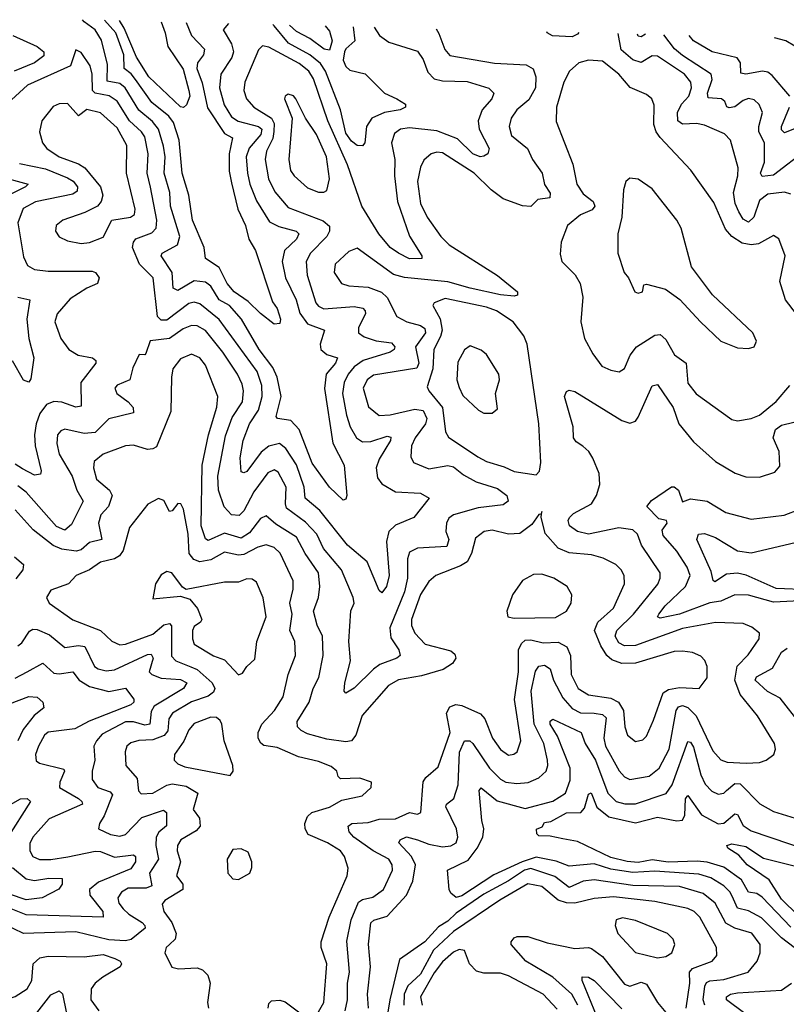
# Model space of a CAD drawing. Extents: x 1552033 to 1694788, y 811965 to 917215.
# Tile 390 of 632: x 1638432 to 1641212, y 911998 to 915572. Entities that reach past the tile are written whole.
import ezdxf

# ---------------------------------------------------------------- set-up
doc = ezdxf.new("R2010")
doc.units = 0

msp = doc.modelspace()

# ---------------------------------------------------------------- linework, layer by layer
at = {"layer": '0CON20XD'}
for points in [[(1639188.7, 915558.4), (1639169.6, 915535), (1639200, 915485), (1639206.8, 915455), (1639201.1, 915435), (1639161.1, 915375), (1639155.9, 915325), (1639172.9, 915262.8), (1639199.7, 915219.7), (1639224.4, 915204.4), (1639297.9, 915185), (1639310, 915175), (1639305.8, 915155), (1639264.5, 915105.5), (1639253.3, 915075), (1639258.2, 915015), (1639266.3, 914975), (1639290.4, 914915), (1639338.2, 914838.2), (1639371.2, 914821.2), (1639434.3, 914805), (1639444.5, 914795), (1639435.8, 914775), (1639392.4, 914735), (1639383, 914695), (1639395.6, 914635), (1639434.5, 914555), (1639447.3, 914507.3), (1639475, 914468.3), (1639536.9, 914445), (1639521.4, 914395), (1639523.4, 914375), (1639545, 914356.7), (1639584.5, 914344.5), (1639576.5, 914325), (1639543.1, 914285), (1639536.6, 914233.4), (1639567, 914035), (1639608.6, 913955), (1639618.1, 913845), (1639615, 913832), (1639605, 913828.1), (1639555.2, 913875.2), (1639492.2, 913962.2), (1639445.2, 914085.2), (1639415, 914117.5), (1639366.7, 914125), (1639361.8, 914131.8), (1639379.6, 914205), (1639365.4, 914275), (1639349.2, 914309.2), (1639299.7, 914375), (1639236.3, 914485), (1639192.4, 914535), (1639155, 914555.2), (1639125.1, 914605.1), (1639105, 914620), (1639065, 914624), (1639005, 914589.5), (1638988.3, 914598.3), (1638984.4, 914655), (1638944.7, 914715.3), (1638948.1, 914725), (1639004.1, 914755), (1639012.6, 914785), (1638979.2, 914895), (1638975.6, 914945), (1638956.1, 915015), (1638959.1, 915075), (1638953.3, 915113.3), (1638935.1, 915175.1), (1638912.9, 915202.9), (1638863.3, 915243.3), (1638814.8, 915325), (1638795, 915340), (1638749.2, 915349.2), (1638749.7, 915409.7), (1638728.2, 915498.2), (1638704.8, 915535), (1638665, 915563.8), (1638660, 915572.2)], [(1639035.8, 915562.4), (1639055.2, 915515.2), (1639102.5, 915465), (1639098, 915445), (1639076.3, 915415), (1639074.5, 915395.5), (1639093.3, 915343.3), (1639112.6, 915252.6), (1639175, 915159.6), (1639203.5, 915143.5), (1639190.9, 915085), (1639191.8, 915021.8), (1639199.6, 914979.6), (1639223, 914885), (1639251, 914825), (1639263.2, 914775), (1639286.7, 914735), (1639348.6, 914548.6), (1639365, 914524), (1639378.1, 914485), (1639375, 914470), (1639355, 914467.5), (1639305, 914505.4), (1639259.8, 914549.8), (1639209, 914585), (1639184, 914615), (1639155, 914673.1), (1639105.9, 914705.9), (1639100.7, 914745), (1639058, 914845), (1639045.5, 914935.5), (1639020.6, 915015), (1639010.2, 915135), (1638989.5, 915199.5), (1638972.6, 915222.6), (1638911.2, 915271.2), (1638851.9, 915355), (1638835.9, 915375.9), (1638810, 915395), (1638809.7, 915445), (1638780.4, 915525), (1638739.7, 915570.1)], [(1638945.1, 915564.8), (1638959.5, 915525), (1638969.5, 915475), (1639025, 915392.5), (1639045.4, 915315), (1639048.2, 915295), (1639036.4, 915263.6), (1639026.2, 915253.8), (1639015, 915255.7), (1638899.8, 915365), (1638855, 915436.2), (1638811, 915541), (1638793.9, 915568.7)], [(1639716.9, 915544.7), (1639736.9, 915515), (1639771, 915491), (1639875, 915458), (1639895, 915427.5), (1639911.8, 915381.8), (1639935, 915357.8), (1639965, 915350.8), (1640055, 915348.4), (1640133.1, 915323.1), (1640151.1, 915305), (1640144.5, 915285), (1640108.9, 915245), (1640093.9, 915205), (1640098, 915175), (1640134.5, 915105), (1640130, 915085), (1640115, 915076.4), (1640101.2, 915075), (1640074.6, 915085), (1640019.2, 915139.2), (1639945, 915168.9), (1639845, 915179.7), (1639813.1, 915175), (1639790.6, 915159.4), (1639780.2, 915125), (1639792.6, 915065), (1639790.5, 915005), (1639801.9, 914911.9), (1639845.9, 914785.9), (1639890, 914715), (1639890, 914705), (1639845, 914704.3), (1639805, 914725.3), (1639775, 914745.8), (1639734.4, 914795), (1639672.1, 914895), (1639620.9, 915045), (1639549.1, 915205), (1639497.3, 915357.3), (1639480.5, 915385), (1639445, 915412.7), (1639335, 915472.3), (1639312.3, 915477.7), (1639297.6, 915462.4), (1639247.6, 915345), (1639244.7, 915315), (1639254.5, 915284.5), (1639280.7, 915255), (1639345.2, 915215.2), (1639354.9, 915194.9), (1639353.9, 915166.1), (1639349.2, 915140.8), (1639326.6, 915095), (1639321.6, 915065), (1639333.7, 914995), (1639357.5, 914947.5), (1639405, 914890.5), (1639531.9, 914841.9), (1639555, 914822.5), (1639555.5, 914805), (1639545.7, 914785), (1639486.2, 914725), (1639470.4, 914695), (1639474.4, 914645), (1639505.3, 914545), (1639515, 914532.4), (1639535, 914522.9), (1639645, 914530.6), (1639675.6, 914525), (1639685.2, 914515.2), (1639685.8, 914505), (1639660.8, 914455), (1639660, 914435), (1639680.9, 914420.9), (1639725, 914406.5), (1639779.8, 914399.8), (1639791.8, 914385), (1639790, 914375), (1639775, 914365.3), (1639676.9, 914335), (1639645, 914311.6), (1639623.4, 914285), (1639609, 914255), (1639602.8, 914215), (1639616.5, 914136.5), (1639630.5, 914095), (1639652.8, 914055), (1639675, 914040.2), (1639705, 914041.7), (1639765, 914060), (1639777.1, 914057.1), (1639776.4, 914045), (1639735, 913977.3), (1639724.2, 913945), (1639729, 913909), (1639745, 913887.3), (1639795, 913858.8), (1639885, 913854), (1639917.1, 913835), (1639860.6, 913765), (1639795, 913738.1), (1639770.8, 913715), (1639762.2, 913677.8), (1639772.2, 913555), (1639762.5, 913515), (1639745, 913491.9), (1639735, 913500), (1639691.7, 913605), (1639620, 913665), (1639520.5, 913790.5), (1639466.8, 913835), (1639463.7, 913875), (1639435, 913956.2), (1639396.3, 914016.3), (1639373.4, 914033.4), (1639335, 914024.1), (1639307.7, 914002.3), (1639255, 913932.3), (1639245, 913927.5), (1639235, 913931.4), (1639231.3, 913981.3), (1639242.2, 914045), (1639264.8, 914105), (1639298, 914155), (1639311.3, 914205), (1639310.3, 914245), (1639292.8, 914295), (1639155, 914483.8), (1639085, 914540.7), (1639065, 914547.2), (1639045, 914541.7), (1638965, 914481.2), (1638945, 914482), (1638931.5, 914495), (1638915.6, 914635), (1638866, 914685), (1638840.6, 914745), (1638843.9, 914765), (1638852.9, 914777.1), (1638911.5, 914798.5), (1638926.7, 914815), (1638928.8, 914845), (1638906.1, 914963.9), (1638894.4, 915015), (1638897.3, 915085), (1638885, 915147.2), (1638873.7, 915165), (1638829.7, 915205), (1638785, 915275.9), (1638755.7, 915295.7), (1638705.5, 915305.5), (1638695.2, 915315), (1638694.8, 915375), (1638687, 915405), (1638655, 915452.5), (1638635, 915462.5), (1638615.8, 915404.2), (1638460, 915335), (1638373.1, 915255)], [(1639941.6, 915538.8), (1639952.2, 915522.2), (1639973.4, 915463.4), (1639992.2, 915442.3), (1640154.2, 915414.2), (1640268.3, 915408.3), (1640293.7, 915393.7), (1640303.9, 915365), (1640301.9, 915325), (1640278.5, 915281.5), (1640234.7, 915245), (1640213.8, 915215), (1640206.6, 915185), (1640215, 915151.8), (1640272.9, 915105), (1640291.5, 915065), (1640326.9, 915015), (1640334.5, 914974.5), (1640355, 914942.5), (1640353.8, 914925), (1640310.7, 914919.3), (1640285, 914894.6), (1640255, 914896.5), (1640185, 914922.2), (1640141, 914955), (1640079.7, 915015), (1639965, 915089.1), (1639945, 915091.8), (1639924, 915085), (1639897.6, 915062.4), (1639885, 915036.7), (1639874.1, 914985), (1639885.4, 914905), (1639909.7, 914855), (1639959.2, 914785), (1639989.1, 914755), (1640165, 914643.2), (1640236.5, 914585), (1640237.5, 914572.5), (1640225, 914569.1), (1640175, 914573.5), (1640065, 914597.6), (1639985, 914620.4), (1639827, 914637), (1639787.1, 914647.1), (1639655, 914743.5), (1639625, 914731.1), (1639575.4, 914685), (1639572.5, 914655), (1639598.6, 914615), (1639625.8, 914605.8), (1639695, 914601.4), (1639743.6, 914583.6), (1639764.1, 914564.1), (1639800, 914495), (1639835.9, 914475.9), (1639885, 914462.7), (1639901.1, 914451.1), (1639903.5, 914435), (1639866.7, 914385), (1639879.2, 914325), (1639872.2, 914307.8), (1639715, 914281.9), (1639691.4, 914265), (1639677.4, 914235), (1639696.8, 914166.8), (1639735, 914135.8), (1639775, 914137.8), (1639865, 914158.5), (1639895, 914154), (1639908.4, 914125), (1639903.9, 914105), (1639866.1, 914055), (1639853, 914025), (1639850.3, 913985), (1639860.5, 913965), (1639915, 913941.9), (1639985, 913953.5), (1640005, 913949.5), (1640040.7, 913920.7), (1640087.1, 913895), (1640165, 913870), (1640197.9, 913845), (1640203.3, 913825), (1640185, 913811.3), (1640095, 913800.2), (1640004.8, 913775.2), (1639987.5, 913762.5), (1639980, 913745), (1639977, 913715), (1639988.4, 913685), (1639980.5, 913659.5), (1639875, 913654.2), (1639845, 913639.1), (1639837.6, 913615), (1639837.9, 913545), (1639827.2, 913495), (1639774.5, 913364.5), (1639778.2, 913328.2), (1639806.6, 913285), (1639811.5, 913265), (1639799.2, 913255), (1639737.8, 913232.2), (1639715.2, 913214.8), (1639645, 913145.3), (1639615, 913128.2), (1639608.2, 913135), (1639610.5, 913165), (1639631.9, 913245), (1639625.5, 913315), (1639633.1, 913426.9), (1639644.4, 913455), (1639641.5, 913475), (1639599.2, 913575), (1639533.1, 913653.1), (1639509.8, 913705), (1639468.8, 913748.8), (1639399.8, 913799.8), (1639395.2, 913815), (1639398.6, 913875), (1639369.5, 913929.5), (1639355, 913938.6), (1639332, 913928), (1639281.1, 913858.9), (1639245, 913789.4), (1639227.1, 913772.9), (1639199.4, 913775), (1639173.5, 913803.5), (1639153.2, 913865), (1639149.8, 913915), (1639178.5, 914061.5), (1639202.2, 914127.8), (1639240.2, 914185), (1639243.4, 914225), (1639238.7, 914248.7), (1639221.7, 914285), (1639168.9, 914365), (1639105, 914444.3), (1639075, 914461), (1639055, 914461.7), (1639025, 914450.4), (1638975, 914414.5), (1638905, 914406.2), (1638889.1, 914360.9), (1638885, 914356.2), (1638865, 914357.5), (1638841.9, 914308.1), (1638830.9, 914265), (1638785, 914245.6), (1638776.9, 914235), (1638783.5, 914215), (1638825.2, 914185.2), (1638842.7, 914165), (1638844.4, 914145.6), (1638755, 914123.3), (1638705, 914073.8), (1638665, 914070.8), (1638595, 914085.9), (1638580.6, 914079.4), (1638569.2, 914065), (1638565.9, 914034.1), (1638575, 913995.6), (1638622.5, 913915), (1638638.7, 913865), (1638662.4, 913825), (1638620.1, 913739.9), (1638595, 913719.7), (1638565, 913732.1), (1638455, 913857.4), (1638425, 913880.4)], [(1639641.4, 915546.6), (1639647.4, 915495), (1639615, 915466.2), (1639610.2, 915455), (1639604.8, 915425), (1639615, 915401.8), (1639628.7, 915388.7), (1639685.1, 915375.1), (1639755, 915305.3), (1639799.6, 915285), (1639830.9, 915265), (1639830.5, 915255), (1639812, 915245), (1639755, 915235.7), (1639708.2, 915215), (1639690, 915185), (1639683.1, 915125), (1639675, 915114.2), (1639655, 915115.5), (1639635, 915131.3), (1639615, 915160.4), (1639595.5, 915245), (1639540.5, 915385), (1639522.6, 915412.6), (1639484, 915445), (1639406.6, 915486.6), (1639355, 915550.2), (1639350.1, 915554.2)], [(1639539.5, 915549.3), (1639555, 915530), (1639565.3, 915495), (1639555, 915461.8), (1639536.5, 915465), (1639483.4, 915503.4), (1639435, 915529.2), (1639410.4, 915552.6)], [(1640459, 915525.4), (1640455, 915520), (1640435, 915509.8), (1640364, 915514), (1640344.3, 915525), (1640343, 915528.4)], [(1638406.7, 915515), (1638495, 915474.8), (1638518.8, 915455), (1638519.5, 915440.5), (1638485, 915416.1), (1638412.2, 915385)], [(1641228.4, 914938.4), (1641205.9, 914945.9), (1641145, 914939.3), (1641115, 914915.9), (1641094.2, 914855.8), (1641075, 914836.7), (1641055, 914848.4), (1641039.5, 914875), (1641026.1, 914905), (1641020.2, 914945), (1641036, 915005), (1641037.5, 915035), (1641009.5, 915135), (1640987.4, 915157.4), (1640915, 915189.7), (1640885.7, 915195.7), (1640835, 915193.5), (1640818.1, 915205), (1640816.9, 915235), (1640831.9, 915265), (1640858.3, 915295), (1640868.4, 915325), (1640865.7, 915345.7), (1640843.3, 915375), (1640745, 915439.8), (1640725, 915441.1), (1640685, 915416.2), (1640655, 915426.7), (1640612.6, 915462.6), (1640602.4, 915521.6)], [(1640700.9, 915519.1), (1640685, 915509.4), (1640675, 915512.7), (1640671.9, 915519.8)], [(1641285, 915099.7), (1641165, 915008), (1641125, 915002.5), (1641118.8, 915015), (1641133.4, 915055), (1641133.3, 915125), (1641112.7, 915165), (1641112, 915185), (1641125.3, 915235), (1641113.8, 915263.8), (1641095, 915280.8), (1641075, 915286.1), (1641055, 915278.6), (1641025, 915255.6), (1641005, 915252.3), (1640996.3, 915256.3), (1640989, 915275), (1640977.5, 915285), (1640928.3, 915288.3), (1640926.7, 915305), (1640942.8, 915355), (1640939.7, 915375), (1640835, 915442.3), (1640806.2, 915466.2), (1640767.8, 915517.3)], [(1641225.3, 915295), (1641160.3, 915370.2), (1641145, 915381.3), (1641125.2, 915385.2), (1641065, 915374.1), (1641047.6, 915377.6), (1641046.1, 915415), (1641033.3, 915433.3), (1640943.3, 915455), (1640875, 915495.8), (1640859.2, 915515)], [(1641275, 915456.4), (1641210, 915495), (1641169.2, 915506.9)], [(1641301.5, 914435), (1641208.5, 914555), (1641188.6, 914621.4), (1641208.1, 914715), (1641185, 914776.7), (1641165, 914788.8), (1641111.7, 914758.3), (1641085, 914754.6), (1641051.5, 914761.5), (1641015, 914785.3), (1640991.9, 914811.9), (1640949, 914909), (1640866.3, 915026.4), (1640754.4, 915144.4), (1640739.4, 915165), (1640731.5, 915191.5), (1640732.5, 915262.5), (1640724.2, 915285), (1640705, 915300.6), (1640646.1, 915326.1), (1640605, 915374.2), (1640545, 915421.1), (1640495, 915424.7), (1640459.4, 915415), (1640425.2, 915384.8), (1640405.3, 915345), (1640378.6, 915255), (1640377.6, 915202.4), (1640437.5, 915047.5), (1640452.4, 914975), (1640475, 914940.4), (1640512, 914912), (1640517.9, 914895), (1640508.2, 914881.8), (1640465, 914863.3), (1640418.9, 914825), (1640395.9, 914765), (1640391.5, 914721.5), (1640398.2, 914695), (1640446.3, 914646.3), (1640464.3, 914614.3), (1640473.6, 914565), (1640467.2, 914475), (1640480, 914415), (1640509.9, 914359.9), (1640542.5, 914315), (1640575, 914299.5), (1640605.4, 914294.6), (1640625, 914306), (1640645.4, 914355), (1640669.2, 914385), (1640735, 914426.9), (1640755, 914429.5), (1640775, 914411.5), (1640806.3, 914356.3), (1640848.8, 914325), (1640855, 914252.5), (1640885, 914214.6), (1641015, 914120.8), (1641035, 914115.7)], [(1639535, 914945.8), (1639545, 914952), (1639555.3, 914995), (1639544.1, 915074.1), (1639507.7, 915155), (1639468.2, 915215), (1639432.9, 915285), (1639425, 915296), (1639405, 915302), (1639394, 915295), (1639392.5, 915285), (1639419.3, 915215), (1639407.8, 915065), (1639414, 915025), (1639426.7, 915005), (1639475, 914962.1), (1639515, 914946.7), (1639535, 914945.8)], [(1638655, 914760), (1638685, 914763.1), (1638735, 914783.3), (1638765.3, 914844.7), (1638833.8, 914855), (1638847.5, 914865), (1638850.8, 914885), (1638819.2, 915015), (1638820.4, 915115), (1638785, 915179.2), (1638725, 915234.1), (1638675, 915245.8), (1638645, 915223.8), (1638605, 915267.5), (1638575, 915266.2), (1638553.2, 915256.8), (1638512.3, 915205), (1638503.9, 915165), (1638513.9, 915125), (1638530, 915105), (1638574.6, 915075), (1638645, 915049.5), (1638668.3, 915035), (1638724.7, 914965), (1638732.6, 914935), (1638727.3, 914912.7), (1638714.4, 914895.6), (1638667.9, 914872.1), (1638588.6, 914845), (1638564.4, 914825), (1638561.1, 914805), (1638575, 914784.4), (1638605, 914769.1), (1638655, 914760)], [(1641286.4, 915193.6), (1641205, 915161.1), (1641195, 915172.9), (1641194.2, 915185), (1641223.3, 915255)], [(1638430.8, 915050.8), (1638525, 915031), (1638605, 914998.5), (1638625.6, 914985.6), (1638640.8, 914965), (1638640, 914950), (1638625, 914939), (1638489.3, 914910.7), (1638443.7, 914886.3), (1638425.3, 914835), (1638445, 914711.2), (1638460.1, 914680.1), (1638485, 914665.9), (1638535, 914659.6), (1638695, 914660), (1638706.7, 914655), (1638719.5, 914635), (1638714.4, 914615), (1638675, 914597.7), (1638615, 914559.4), (1638567.9, 914505), (1638559.2, 914475), (1638581.1, 914415), (1638610, 914375), (1638644.2, 914355), (1638695.8, 914345), (1638707.5, 914335), (1638708, 914325), (1638653.9, 914255), (1638655, 914170), (1638635, 914165.4), (1638585, 914184.4), (1638555, 914186.7), (1638529.3, 914175), (1638505, 914142.9), (1638491.3, 914105), (1638485.9, 914065), (1638487.7, 914025), (1638509.6, 913935), (1638507.7, 913922.3), (1638485, 913919.1), (1638442.1, 913942.1), (1638415, 913959)], [(1638346.2, 915006.2), (1638462.5, 914975), (1638453.3, 914965), (1638350, 914915)], [(1641075, 914379.2), (1641095, 914384.2), (1641103.8, 914405), (1641090, 914435), (1640943.8, 914573.8), (1640867.8, 914675), (1640830.5, 914815), (1640814.4, 914845), (1640725, 914957.8), (1640675, 914993.1), (1640645, 914997.5), (1640630, 914985), (1640621.8, 914955), (1640615.6, 914855), (1640601.1, 914795), (1640601.4, 914725), (1640623.8, 914655), (1640640, 914635), (1640662.5, 914585), (1640675, 914580), (1640690, 914585), (1640695, 914610), (1640705, 914612.5), (1640773.5, 914593.5), (1640826.2, 914556.2), (1640900.8, 914475), (1640975, 914405.8), (1641035, 914381.4), (1641075, 914379.2)], [(1638425, 914565.3), (1638468.1, 914555), (1638457.8, 914485), (1638465.2, 914415), (1638482.5, 914345), (1638471.7, 914268.3), (1638465, 914256.7), (1638445, 914263.8), (1638405, 914334.4)], [(1640305, 913920), (1640316.5, 913933.5), (1640321.8, 913965), (1640314.8, 914105), (1640272.2, 914395), (1640259.6, 914425), (1640221.2, 914475), (1640161.5, 914515), (1640125, 914528.5), (1639975, 914559.8), (1639934.4, 914545), (1639930.5, 914535), (1639956.1, 914486.1), (1639963.4, 914445), (1639958.1, 914421.9), (1639934.2, 914375), (1639929.7, 914305), (1639909.5, 914239.5), (1639915.2, 914225), (1639965.1, 914165), (1639976.1, 914076.1), (1639986.6, 914056.6), (1640093.5, 913985), (1640125, 913968.8), (1640189, 913949), (1640225, 913931.7), (1640305, 913920)], [(1640145, 914144), (1640165, 914160), (1640156.9, 914215), (1640171.4, 914265), (1640169.4, 914285), (1640125, 914357.5), (1640105, 914372.5), (1640065, 914388), (1640045, 914373.8), (1640020.9, 914329.1), (1640017.3, 914265), (1640025, 914236.7), (1640038.7, 914208.7), (1640096.2, 914155), (1640115, 914144.3), (1640145, 914144)], [(1639175, 913708.5), (1639115, 913682.2), (1639105, 913688.5), (1639090, 913735), (1639093.8, 913955), (1639116, 914065), (1639146.4, 914166.4), (1639150.3, 914205), (1639105, 914317.8), (1639085, 914345.4), (1639055, 914357.7), (1639015, 914341.8), (1638987.5, 914305), (1638981.9, 914275), (1638980.1, 914149.9), (1638927.9, 914022.1), (1638915, 914014), (1638895, 914012.4), (1638845, 914027.7), (1638815, 914025.5), (1638735, 913995.4), (1638701.7, 913968.3), (1638698.9, 913945), (1638709.7, 913905), (1638757.2, 913865), (1638767.5, 913845), (1638753.8, 913805), (1638725.7, 913775), (1638718, 913745), (1638730, 913685), (1638685, 913674.8), (1638655, 913648.4), (1638636.5, 913643.5), (1638585, 913650.3), (1638553.6, 913663.6), (1638480.7, 913720.7), (1638415, 913793.2)], [(1641115, 913345.8), (1641087.3, 913367.3), (1641055, 913380.9), (1640955, 913384.7), (1640835, 913362.8), (1640665, 913300.7), (1640625, 913299), (1640605, 913310.6), (1640591.6, 913335), (1640597.8, 913355), (1640657.5, 913415), (1640746.3, 913523.7), (1640754.7, 913545), (1640754.2, 913565), (1640686.2, 913665), (1640672.3, 913705), (1640655, 913720.4), (1640605, 913727.6), (1640495, 913704.8), (1640454.1, 913714.1), (1640425.9, 913735), (1640421.2, 913755), (1640425.3, 913765), (1640440.5, 913779.5), (1640505, 913815.2), (1640523.5, 913845), (1640535.9, 913885), (1640532.7, 913925), (1640510.2, 913980.2), (1640495.4, 914005.4), (1640473.9, 914023.9), (1640449.6, 914039.6), (1640440.3, 914055), (1640439.5, 914095), (1640407.9, 914205), (1640415, 914222.5), (1640425, 914226.9), (1640445, 914222.2), (1640615, 914117.9), (1640645, 914107.8), (1640664.5, 914115.5), (1640675, 914130), (1640725, 914242.9), (1640745, 914248.1), (1640801.6, 914165), (1640822.2, 914105), (1640875, 914040), (1640955, 913968.5), (1641026, 913926), (1641065, 913913.1), (1641115, 913911.2), (1641170.5, 913929.5), (1641188.1, 913951.9), (1641185.8, 914005), (1641164.3, 914055), (1641172.4, 914085), (1641195, 914100.2), (1641239.1, 914110.9)], [(1641035, 914115.7), (1641085, 914124.5), (1641115, 914136.2), (1641175, 914186), (1641225, 914243.9)], [(1641285, 913464.1), (1641165, 913458), (1641075, 913484), (1641025, 913484.8), (1640975, 913462.1), (1640935, 913455.8), (1640824.1, 913414.1), (1640755, 913399.6), (1640744.6, 913404.6), (1640750, 913415), (1640772.2, 913445), (1640846, 913515), (1640863.5, 913555), (1640852.9, 913585), (1640815, 913642.7), (1640765, 913699.6), (1640761.2, 913718.8), (1640779.6, 913745), (1640778, 913755), (1640750.2, 913760.2), (1640706.4, 913805), (1640723, 913827), (1640795, 913876.5), (1640805, 913877.1), (1640820.4, 913865), (1640835, 913822.3), (1640865, 913833.1), (1640925, 913824.2), (1640993.1, 913783.1), (1641085, 913758.8), (1641203.8, 913773.8), (1641260.6, 913795)], [(1639515, 911970.5), (1639535.1, 912004.9), (1639546.1, 912145), (1639525.3, 912205), (1639524.7, 912225), (1639553.8, 912315), (1639619.6, 912465), (1639623, 912493), (1639610, 912535), (1639595.4, 912555), (1639548.5, 912585), (1639478.2, 912615), (1639466.5, 912635), (1639466.4, 912655), (1639475, 912679.5), (1639490.9, 912695), (1639555.8, 912714.2), (1639600.4, 912739.6), (1639674, 912755), (1639706.2, 912785), (1639707.5, 912805), (1639665, 912818.8), (1639595, 912816.7), (1639586.7, 912825), (1639581.9, 912845), (1639561.7, 912861.7), (1639515, 912880.3), (1639443.1, 912896.9), (1639365, 912930.8), (1639317.5, 912937.5), (1639305.9, 912945.9), (1639297.1, 912965), (1639297.1, 912985), (1639310, 913015), (1639355.8, 913065), (1639387.2, 913115), (1639405.9, 913195), (1639431.8, 913265), (1639429.5, 913315), (1639411.1, 913355), (1639420.2, 913415), (1639411.5, 913455), (1639423.7, 913505), (1639423.1, 913535), (1639375.9, 913635.9), (1639355, 913656.9), (1639325, 913665.8), (1639295, 913657.3), (1639245, 913630.8), (1639225, 913629.1), (1639175, 913639.8), (1639125, 913611.5), (1639085, 913604.4), (1639063.1, 913613.1), (1639046.5, 913635), (1639043.2, 913705), (1639025.9, 913795.9), (1639016.4, 913815), (1639005, 913816.4), (1638985, 913789.1), (1638975, 913786.7), (1638955, 913826.5), (1638935, 913834.4), (1638896.7, 913813.3), (1638830.5, 913729.5), (1638807.5, 913645), (1638794.1, 913625.9), (1638775, 913614.8), (1638725, 913603.1), (1638685, 913575.4), (1638636, 913555), (1638608.8, 913525), (1638545, 913502), (1638529.2, 913475), (1638538.8, 913455), (1638625, 913393.8), (1638725, 913355.3), (1638766.1, 913316.1), (1638795, 913303.1), (1638815.4, 913305.4), (1638915, 913341.5), (1638955, 913375.2), (1638975, 913380.3), (1638981.8, 913371.8), (1638981.9, 913261.9), (1638997.5, 913245), (1639052.9, 913222.9), (1639075, 913213.8), (1639129.7, 913165), (1639139.8, 913145), (1639135, 913131.6), (1639115, 913117.1), (1639055, 913096.6), (1638985.3, 913055), (1638973, 913035), (1638969.4, 912990.6), (1638955.9, 912974.1), (1638915, 912958.1), (1638864, 912956), (1638835, 912947.6), (1638820.4, 912935), (1638814.7, 912915), (1638816.2, 912865), (1638857.7, 912817.7), (1638863.1, 912773.1), (1638872.5, 912762.5), (1638915, 912764.3), (1638965, 912794.4), (1638985, 912798.6), (1639035, 912790.5), (1639077.3, 912765), (1639060.9, 912705), (1639084.3, 912674.3), (1639085.8, 912645), (1639071.5, 912628.5), (1639016.1, 912595), (1639003.6, 912575), (1639003.2, 912555), (1639014.8, 912515), (1639000, 912465), (1639022.8, 912435), (1639023.3, 912415), (1638958.5, 912375), (1638947.9, 912362.1), (1638954.2, 912335), (1638983, 912295), (1638998.9, 912255), (1638995.2, 912234.8), (1638974.7, 912215.3), (1638963.1, 912205), (1638958.1, 912185), (1638983.1, 912133.1), (1639007.6, 912127.6), (1639075, 912131.1), (1639095, 912123.1), (1639113.9, 912103.9), (1639122.2, 912075), (1639113.2, 912005), (1639116.1, 911985)], [(1639612.2, 911975), (1639620.7, 912015), (1639620.5, 912075), (1639627.2, 912115), (1639617.8, 912227.8), (1639634.1, 912305), (1639660.7, 912369.3), (1639675, 912378.7), (1639713, 912387), (1639751.5, 912415), (1639784, 912485), (1639782.9, 912505), (1639770.3, 912525), (1639713.4, 912555), (1639643.7, 912605), (1639626.2, 912625), (1639623.5, 912645), (1639636.7, 912655), (1639695, 912658.4), (1639735, 912670.6), (1639795, 912671.3), (1639845, 912694.7), (1639875, 912688.8), (1639885.9, 912694.1), (1639894.5, 912805.5), (1639905, 912821.8), (1639949.6, 912860.4), (1639992.4, 912985), (1639979.7, 913055), (1639991.5, 913078.5), (1640014, 913086), (1640035, 913083.5), (1640102.9, 913052.9), (1640119.1, 913035), (1640146.1, 912965), (1640175, 912922.8), (1640205, 912903.3), (1640224, 912906), (1640236.4, 912915), (1640248.8, 912955), (1640226.2, 913105), (1640240.2, 913205), (1640240.8, 913285), (1640251.5, 913308.5), (1640265, 913319.6), (1640285, 913321), (1640329.7, 913310.3), (1640385, 913312.5), (1640415.9, 913295.9), (1640428.9, 913265), (1640431.4, 913195), (1640457.5, 913145), (1640495, 913121.7), (1640575, 913109.6), (1640602.9, 913095), (1640622, 913065), (1640626.8, 913005), (1640636.4, 912975), (1640665, 912952.2), (1640692.2, 912957.8), (1640705, 912971.4), (1640730.4, 913029.6), (1640765, 913128.9), (1640785, 913141.3), (1640825, 913148.7), (1640895.4, 913144.6), (1640925, 913183.3), (1640924.5, 913225), (1640916.6, 913246.6), (1640902.4, 913262.4), (1640871.2, 913275), (1640835, 913280.5), (1640805, 913279), (1640665, 913236.6), (1640615, 913235.5), (1640579.3, 913249.3), (1640561.5, 913265), (1640539.5, 913299.5), (1640516.7, 913355), (1640528.8, 913385), (1640585, 913436.1), (1640625.4, 913525), (1640623.6, 913555), (1640613.3, 913575), (1640593.3, 913595), (1640547.2, 913617.2), (1640505, 913629.6), (1640425, 913637.5), (1640384.3, 913654.3), (1640337.7, 913707.7), (1640323.3, 913766.7), (1640325, 913787.5), (1640322.5, 913777.5), (1640315, 913776.2), (1640289.5, 913740.5), (1640245, 913706.9), (1640205, 913705.2), (1640145, 913719.3), (1640116.2, 913715), (1640085, 913690), (1640069.7, 913635), (1640054.7, 913605), (1640030.4, 913589.6), (1639940.5, 913555), (1639915, 913533.6), (1639885, 913485.6), (1639853, 913395), (1639852.8, 913372.8), (1639864.2, 913345), (1639902.5, 913305), (1639995, 913281.4), (1640009.5, 913269.5), (1640013.7, 913255), (1640000.8, 913235), (1639966.9, 913213.1), (1639889.3, 913190.7), (1639805, 913176.2), (1639768.8, 913155), (1639673.7, 913046.3), (1639651, 912975), (1639635, 912954.7), (1639615, 912950.7), (1639545, 912960.2), (1639475, 912979.7), (1639452, 912992), (1639438.8, 913005), (1639437.7, 913025), (1639481.3, 913095), (1639495.9, 913145), (1639516.2, 913185), (1639532.2, 913265), (1639529.5, 913335), (1639510, 913375), (1639496.8, 913425), (1639514.8, 913475), (1639520.7, 913515), (1639515, 913564.4), (1639466.5, 913635), (1639435, 913693.8), (1639360.9, 913740.9), (1639325, 913771.2), (1639305, 913762.2), (1639265, 913709.2), (1639235, 913690), (1639175, 913708.5)], [(1641295, 913502.2), (1641175, 913507.1), (1641066, 913556), (1641035, 913563.8), (1640995, 913559.8), (1640952.4, 913532.4), (1640946.3, 913536.3), (1640939.9, 913569.9), (1640887.1, 913685), (1640893.8, 913705), (1640915, 913707.7), (1640955, 913692.9), (1641035, 913644.7), (1641085, 913637.6), (1641265, 913679.3)], [(1638412.7, 913622.7), (1638445.2, 913595.2), (1638442.9, 913575), (1638417.7, 913542.3)], [(1639225, 913194), (1639239.7, 913200.3), (1639255.6, 913224.4), (1639285, 913251.2), (1639291.8, 913315), (1639326.1, 913405), (1639315, 913473.3), (1639291.1, 913531.1), (1639275, 913541.1), (1639255, 913542.2), (1639225, 913531.1), (1639175, 913531.1), (1639035, 913504), (1639022.3, 913512.3), (1638983.3, 913565), (1638965, 913568.8), (1638945, 913557.5), (1638923.8, 913525), (1638915, 913470), (1639015, 913480.4), (1639049.1, 913469.1), (1639076.9, 913435), (1639092, 913395), (1639087.5, 913385), (1639065, 913369.4), (1639058.9, 913355), (1639058.2, 913325), (1639064.5, 913305), (1639135, 913262.9), (1639175, 913248.5), (1639225, 913194)], [(1640225, 913399.6), (1640375, 913401.8), (1640414.2, 913425), (1640431.4, 913455), (1640434.3, 913485), (1640417.1, 913515), (1640369.2, 913545), (1640325, 913559.1), (1640295, 913558), (1640255, 913536.6), (1640218.4, 913485), (1640197.9, 913425), (1640202.5, 913405), (1640225, 913399.6)], [(1638425, 913300), (1638440, 913310), (1638466.7, 913353.3), (1638479.6, 913360.4), (1638495, 913359), (1638539.2, 913339.2), (1638595, 913293.6), (1638645, 913300.9), (1638667.5, 913297.5), (1638702.9, 913225), (1638715.8, 913215.8), (1638745, 913209.1), (1638775, 913213), (1638895, 913267.6), (1638908.9, 913268.9), (1638915.2, 913255), (1638901.4, 913205), (1638910.4, 913195), (1638945, 913181.8), (1639015, 913177.1), (1639037.7, 913165), (1639025.3, 913145), (1638919.8, 913080.2), (1638909, 913061), (1638903.8, 913015), (1638885, 913011.2), (1638845, 913024.1), (1638815, 913023.6), (1638731.2, 912978.8), (1638709.7, 912955), (1638700, 912935), (1638703.8, 912885), (1638694.3, 912845), (1638694.4, 912814.4), (1638715.5, 912785.5), (1638759.9, 912769.9), (1638768.8, 912758.8), (1638737.8, 912682.2), (1638720.8, 912655), (1638717.5, 912635), (1638760.8, 912615), (1638795, 912608.9), (1638815, 912615.3), (1638875, 912676.5), (1638952.8, 912702.8), (1638963.8, 912695), (1638964, 912646), (1638936.8, 912623.2), (1638926.7, 912605), (1638925.4, 912575), (1638935.2, 912525), (1638902.5, 912475), (1638911.5, 912428.5), (1638889.8, 912420.2), (1638825, 912420.2), (1638800.4, 912405), (1638787.2, 912385), (1638791.6, 912365), (1638806.8, 912345), (1638827.1, 912325), (1638876.1, 912295), (1638886, 912285), (1638886.7, 912275), (1638835.9, 912234.1), (1638815, 912229), (1638755, 912232.7), (1638635, 912261.4), (1638445, 912255.3), (1638375, 912289.7)], [(1639696.8, 911985), (1639692.7, 912035), (1639704, 912135), (1639697.1, 912217.1), (1639705, 912294.3), (1639716.2, 912303.8), (1639765, 912318.9), (1639834, 912395), (1639857.2, 912445), (1639867.6, 912505), (1639853.2, 912535), (1639806.2, 912585), (1639811.8, 912595), (1639835, 912606.5), (1639875, 912595.6), (1639915, 912579.4), (1639965, 912570.2), (1639995, 912573.6), (1640015.2, 912585), (1640020.4, 912605), (1640015.8, 912635), (1639977.1, 912715), (1639980, 912725), (1640006.5, 912745), (1640022.3, 912795), (1640026.5, 912913.5), (1640045, 912954.6), (1640064, 912955), (1640075, 912945.3), (1640135.2, 912855), (1640175, 912815.8), (1640195, 912804.8), (1640235, 912799.6), (1640276.2, 912803.8), (1640315, 912820.3), (1640341.1, 912845), (1640347.6, 912865), (1640346, 912885), (1640332.8, 912945), (1640298.1, 913015), (1640286.3, 913135), (1640302.2, 913207.8), (1640314, 913226), (1640335, 913228.8), (1640355, 913216.4), (1640367.5, 913175), (1640401.2, 913111.2), (1640435, 913072.4), (1640465, 913056.2), (1640515, 913055.1), (1640545, 913049.8), (1640558.4, 913038.4), (1640550.7, 912965), (1640556.6, 912935), (1640605.8, 912845.8), (1640625, 912824), (1640644.8, 912814.8), (1640714.1, 912825.9), (1640750.5, 912855), (1640786.9, 912925), (1640812.4, 913065), (1640821.5, 913078.5), (1640835, 913083.3), (1640855.3, 913075.3), (1640884.5, 913045), (1640945, 912918.5), (1640975, 912885.4), (1640997.6, 912877.6), (1641066.6, 912873.4), (1641115, 912875.5), (1641138.8, 912885), (1641166.9, 912905), (1641172.2, 912925), (1641168.9, 912945), (1641107.7, 913045), (1641045, 913122.9), (1641025.2, 913175), (1641034.1, 913225.9), (1641073.1, 913266.9), (1641113.8, 913325), (1641115, 913345.8)], [(1641263.5, 913015), (1641190, 913110), (1641143.6, 913133.6), (1641098.9, 913175), (1641103.3, 913186.7), (1641162, 913218), (1641195, 913276.2), (1641215, 913291.6)], [(1638415, 913181.7), (1638459.2, 913205), (1638515, 913236.2), (1638555, 913200), (1638575, 913197.4), (1638625, 913205.3), (1638647.2, 913175), (1638685, 913151.6), (1638755, 913133.5), (1638815, 913145.4), (1638845.9, 913105.9), (1638845.2, 913094.8), (1638834.2, 913085.8), (1638683.4, 913026.6), (1638632, 912998), (1638535, 912986.6), (1638521.9, 912975), (1638500, 912935), (1638489.2, 912905), (1638491.8, 912881.8), (1638503.6, 912873.6), (1638591.4, 912851.4), (1638594.5, 912844.5), (1638576.7, 912805), (1638576.4, 912785), (1638645.4, 912745), (1638657.1, 912735), (1638658.9, 912725), (1638538.8, 912671.2), (1638479.2, 912605), (1638468.2, 912581.8), (1638468.5, 912555), (1638479.5, 912535), (1638504.1, 912524.1), (1638545, 912523.8), (1638606.4, 912533.6), (1638705, 912554.8), (1638725, 912553.2), (1638775, 912532.9), (1638845, 912541.1), (1638851.1, 912535), (1638851.2, 912515), (1638835, 912490.6), (1638717.9, 912442.1), (1638685.3, 912415), (1638686.2, 912395), (1638733.8, 912335), (1638735, 912314.7), (1638455, 912322.7), (1638382.3, 912352.3)], [(1638395, 913088.5), (1638465, 913115.8), (1638495, 913113.6), (1638515.8, 913095), (1638519.2, 913075), (1638483.8, 913046.2), (1638444.5, 912995.5), (1638425, 912955.3)], [(1639195, 912828.8), (1639206, 912845), (1639204.2, 912865), (1639173.2, 912955), (1639165.3, 913015), (1639158.3, 913028.3), (1639145, 913038.9), (1639125, 913040.8), (1639065, 913018), (1639044.7, 912995), (1639026.6, 912953.4), (1638992.9, 912905), (1638991.5, 912885), (1639005, 912871.8), (1639030.7, 912860.7), (1639195, 912828.8)], [(1641020.1, 912379.9), (1641008.7, 912405), (1640985, 912428), (1640937.7, 912457.7), (1640895, 912470.8), (1640735, 912482), (1640655, 912477.1), (1640575, 912488.9), (1640515, 912508.4), (1640425, 912500.2), (1640377.4, 912517.4), (1640305, 912532.2), (1640254, 912516), (1640151.6, 912468.4), (1640035, 912391.9), (1640015, 912386.5), (1639995, 912402.2), (1639989, 912415), (1639983.5, 912485), (1640058.4, 912521.6), (1640090.8, 912565), (1640111, 912605), (1640115.3, 912635), (1640107.4, 912665), (1640097.5, 912775), (1640105, 912784.4), (1640162.9, 912737.1), (1640265, 912709.7), (1640365, 912735.2), (1640411.1, 912765), (1640428.1, 912811.9), (1640427.8, 912855), (1640381.9, 912971.9), (1640355.5, 913015), (1640355, 913026), (1640365, 913033.3), (1640468.5, 912985), (1640481.9, 912945), (1640519.8, 912885), (1640564.5, 912765), (1640595, 912734.4), (1640626.1, 912726.1), (1640665, 912725.5), (1640776.7, 912763.3), (1640798.5, 912795), (1640855, 912952.2), (1640865, 912950.4), (1640875, 912931.9), (1640901.4, 912831.4), (1640917.1, 912797.1), (1640941.9, 912771.9), (1640965, 912760.8), (1640985, 912764.7), (1640995, 912774.1), (1641025, 912800), (1641045, 912798.9), (1641116.3, 912726.3), (1641165, 912697.8), (1641243.8, 912673.8)], [(1638365, 912704.4), (1638435, 912744.7), (1638458.8, 912745), (1638470.5, 912735), (1638385, 912599.1)], [(1641228.3, 912278.3), (1641125, 912387.5), (1641105, 912401.1), (1641075, 912405.8), (1641050, 912450.1), (1640985, 912496.3), (1640925, 912514.2), (1640888.2, 912518.2), (1640783.9, 912513.9), (1640725, 912523.4), (1640675, 912513.5), (1640635, 912516.9), (1640575, 912530.9), (1640455, 912589.1), (1640401.1, 912598.9), (1640355, 912609.2), (1640315, 912610), (1640307.7, 912617.7), (1640306.4, 912633.6), (1640327, 912643), (1640335, 912658.1), (1640358.2, 912661.8), (1640415, 912693.7), (1640466.9, 912695), (1640480.1, 912709.9), (1640495, 912761.4), (1640504.6, 912765.4), (1640524.4, 912714.4), (1640568.8, 912678.8), (1640665, 912656.7), (1640745, 912677.4), (1640815, 912664.8), (1640835, 912667.3), (1640844.3, 912685), (1640845.9, 912744.1), (1640855, 912756.5), (1640905, 912686.4), (1640965, 912653.7), (1640985, 912656.1), (1641025, 912690), (1641035, 912687.9), (1641055, 912647.3), (1641085, 912627.6), (1641295, 912556.7)], [(1639225, 912451.2), (1639266.7, 912475), (1639273.8, 912495), (1639273.8, 912515), (1639260.7, 912550.7), (1639235, 912563.3), (1639205, 912560), (1639184.2, 912525), (1639186.2, 912475), (1639205, 912453.8), (1639225, 912451.2)], [(1641255, 912320.6), (1641195, 912380.2), (1641149.7, 912449.7), (1641070, 912505), (1641040.2, 912540.2), (1641000, 912565), (1640996.2, 912575), (1641015, 912580.5), (1641065, 912571.2), (1641129.4, 912529.4), (1641255, 912496.8)], [(1638406.1, 912495), (1638455, 912453.8), (1638485, 912447.6), (1638536.8, 912456.8), (1638585.4, 912455.4), (1638586.2, 912435), (1638573.2, 912416.8), (1638513.3, 912385), (1638455, 912377.2), (1638395, 912398.3)], [(1640915.9, 911995), (1640910.7, 912015), (1640916, 912064), (1640922.6, 912077.4), (1640935, 912084), (1640985, 912089), (1641073.5, 912115), (1641106.2, 912155), (1641117.3, 912185), (1641116.7, 912215), (1641086.5, 912256.5), (1641025, 912274.8), (1640993, 912293), (1640953.5, 912365), (1640910.3, 912400.3), (1640825, 912425.8), (1640655, 912429.7), (1640515, 912450), (1640475.1, 912444.9), (1640425, 912422.4), (1640372.2, 912462.2), (1640285, 912491.2), (1640262, 912485), (1640205, 912446), (1640115, 912398.4), (1640015, 912329.2), (1639985, 912299.7), (1639950.2, 912279.8), (1639901.2, 912225), (1639809, 912161), (1639774.1, 912015), (1639764.1, 911955)], [(1640848.8, 911985), (1640862, 912075), (1640860.3, 912115), (1640872.1, 912127.9), (1640942.9, 912155), (1640960.4, 912175), (1640958.7, 912205), (1640898.9, 912315), (1640878.2, 912335), (1640855, 912346.5), (1640735, 912371.5), (1640585, 912389.1), (1640515, 912382.1), (1640445, 912365.9), (1640415, 912366.7), (1640385, 912376), (1640325.7, 912425.7), (1640275, 912435.5), (1640173, 912377), (1640005, 912263), (1639932.3, 912195), (1639885, 912107.8), (1639839.4, 912065), (1639826.5, 912035), (1639824.9, 911995)], [(1641240, 912205), (1641195, 912239.4), (1641122.1, 912312.1), (1641075, 912337.5), (1641035, 912347.5), (1641020.1, 912379.9)], [(1640745, 912166.7), (1640775, 912171.9), (1640796.9, 912185), (1640807.8, 912215), (1640801.4, 912235), (1640780.8, 912255), (1640665, 912303.2), (1640618.2, 912311.8), (1640595.5, 912304.5), (1640591.1, 912285), (1640600.6, 912255), (1640665, 912186.9), (1640745, 912166.7)], [(1640456, 911995), (1640434.4, 912035), (1640365, 912097.5), (1640267.2, 912155), (1640214.5, 912215), (1640213.6, 912225), (1640225, 912239.5), (1640235.4, 912244.6), (1640275, 912244.2), (1640345, 912221.1), (1640445, 912201.3), (1640495, 912205.2), (1640505, 912200.7), (1640545, 912171.6), (1640625, 912071.9), (1640645, 912063.9), (1640685, 912078.4), (1640705, 912071.9), (1640745, 912005.5), (1640775, 911969.1)], [(1638085, 911982.2), (1638135, 912000.4), (1638204.5, 912065), (1638225, 912072.1), (1638275, 912070.7), (1638335, 912025.4), (1638385, 912016.8), (1638415, 912026.2), (1638458.2, 912055), (1638475.8, 912085), (1638480, 912145), (1638505, 912166.9), (1638535, 912173.4), (1638665, 912171), (1638735, 912179.4), (1638777.1, 912165), (1638795.6, 912155), (1638800.4, 912145), (1638796.6, 912135), (1638733.4, 912096.6), (1638705.3, 912075), (1638691, 912055), (1638689.1, 912015), (1638718.8, 911975)], [(1640381.3, 911981.3), (1640329.6, 912035), (1640205, 912102.2), (1640175, 912111.6), (1640115, 912111.1), (1640088.8, 912118.8), (1640062.8, 912145), (1640045, 912194), (1640025, 912197.7), (1640005, 912188), (1639965, 912152.5), (1639935, 912113), (1639885.2, 912025), (1639891.7, 911995)], [(1640548.3, 911898.3), (1640471.1, 912085), (1640471.8, 912098.2), (1640495, 912097.5), (1640515, 912085.3), (1640615, 911982.2)], [(1641215, 911792.7), (1641185, 911764.8), (1641115, 911664.4), (1641095, 911663.4), (1641071, 911695), (1641064.4, 911725), (1641067.8, 911795), (1641081.2, 911855), (1641084.5, 911925), (1641062, 911965), (1640994.8, 912014.8), (1640995.4, 912025), (1641009.5, 912035), (1641035, 912040.3), (1641195, 912050.3), (1641231.2, 912075)], [(1638485, 911956.6), (1638545, 912032.4), (1638575, 912046.9), (1638586.7, 912036.7), (1638601.1, 911965)], [(1639332.9, 911985), (1639335, 912000.8), (1639345, 912011.5), (1639375, 912013.8), (1639395, 912006.8), (1639447.9, 911967.9)]]:
    msp.add_lwpolyline(points, dxfattribs=at)

doc.saveas('drawing.dxf')
